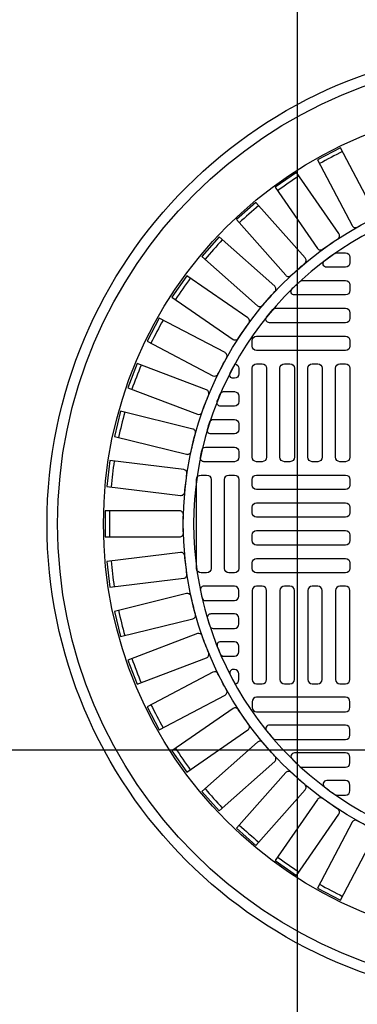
# Model space of a CAD drawing. Extents: x -169 to 7270, y -140 to 2984.
# Tile 711 of 718: x 6975 to 6981, y 1538 to 1555. Entities that reach past the tile are written whole.
import ezdxf

# ---------------------------------------------------------------- set-up
doc = ezdxf.new("R2010")
doc.units = 0
doc.header["$MEASUREMENT"] = 0
doc.header["$PDSIZE"] = 1
doc.layers.get('DEFPOINTS').update_dxf_attribs({"linetype": 'CONTINUOUS'})
for name, color, linetype in [('DIM', 3, 'CONTINUOUS'), ('MONITOR-WELL-COVER', 2, 'CONTINUOUS'), ('MONITOR-WELL-COVER-HATCH', 252, 'CONTINUOUS'), ('TANK-SLOPE', 3, 'CONTINUOUS')]:
    doc.layers.add(name, color=color, linetype=linetype)
doc.styles.add('SIMPLEX', font='simplex')
doc.dimstyles.new('DIM64', dxfattribs={"dimscale": 64, "dimtxt": 0.09375, "dimasz": 0.09375, "dimexe": 0.0625, "dimexo": 0.0625, "dimgap": 0.046875, "dimtad": 1, "dimdec": 4, "dimzin": 3, "dimdsep": 46, "dimlunit": 4, "dimtxsty": 'SIMPLEX', "dimcen": 0, "dimclrd": 256, "dimclre": 256, "dimclrt": 256, "dimadec": 0, "dimazin": 0, "dimtfac": 1, "dimtdec": 4, "dimtmove": 0, "dimatfit": 3, "dimfxl": 1, "dimfrac": 2, "dimtolj": 1, "dimtzin": 0, "dimarcsym": 0})

# ---------------------------------------------------------------- blocks, each defined once
blk = doc.blocks.new('*D92')
at = {"layer": 'DEFPOINTS', "color": 0, "transparency": 16777216}
for p in [(7015.694, 1608.018), (7015.694, 1578.018), (6979.694, 1317.018)]:
    blk.add_point(p, dxfattribs=at)
at = {"layer": 'DIM', "lineweight": -2, "transparency": 16777216}
for p, q in [((6979.694, 1321.018), (6979.694, 1612.018)), ((7015.694, 1582.018), (7015.694, 1612.018)), ((6985.694, 1608.018), (7009.694, 1608.018))]:
    blk.add_line(p, q, dxfattribs=at)
at = {"layer": 'DIM', "transparency": 16777216}
for points in [[(6985.694, 1609.018), (6985.694, 1607.018), (6979.694, 1608.018)], [(7009.694, 1609.018), (7009.694, 1607.018), (7015.694, 1608.018)]]:
    blk.add_solid(points, dxfattribs=at)
at = {"layer": 'DIM', "transparency": 16777216, "insert": (6997.694, 1614.59), "char_height": 6, "attachment_point": 5, "style": 'SIMPLEX'}
blk.add_mtext('\\A1;3\'-0"', dxfattribs=at)
blk = doc.blocks.new('*D99')
at = {"layer": 'DEFPOINTS', "color": 0, "transparency": 16777216}
for p in [(7015.694, 1578.018), (7045.694, 1578.018), (6959.05, 1542.018)]:
    blk.add_point(p, dxfattribs=at)
at = {"layer": 'DIM', "lineweight": -2, "transparency": 16777216}
for p, q in [((7019.694, 1578.018), (7049.694, 1578.018)), ((7045.694, 1548.018), (7045.694, 1572.018)), ((6963.05, 1542.018), (7049.694, 1542.018))]:
    blk.add_line(p, q, dxfattribs=at)
at = {"layer": 'DIM', "transparency": 16777216}
for points in [[(7044.694, 1572.018), (7046.694, 1572.018), (7045.694, 1578.018)], [(7044.694, 1548.018), (7046.694, 1548.018), (7045.694, 1542.018)]]:
    blk.add_solid(points, dxfattribs=at)
at = {"layer": 'DIM', "transparency": 16777216, "insert": (7039.123, 1560.018), "char_height": 6, "attachment_point": 5, "rotation": 90, "style": 'SIMPLEX'}
blk.add_mtext('\\A1;3\'-0"', dxfattribs=at)
blk = doc.blocks.new('*D103')
at = {"layer": 'DEFPOINTS', "color": 0, "transparency": 16777216}
for p in [(7045.694, 1542.018), (7045.694, 1542.018), (6959.05, 1416.02)]:
    blk.add_point(p, dxfattribs=at)
at = {"layer": 'DIM', "lineweight": -2, "transparency": 16777216}
for p, q in [((7045.694, 1422.02), (7045.694, 1536.018)), ((6963.05, 1416.02), (7049.694, 1416.02))]:
    blk.add_line(p, q, dxfattribs=at)
at = {"layer": 'DIM', "transparency": 16777216}
for points in [[(7044.694, 1536.018), (7046.694, 1536.018), (7045.694, 1542.018)], [(7044.694, 1422.02), (7046.694, 1422.02), (7045.694, 1416.02)]]:
    blk.add_solid(points, dxfattribs=at)
at = {"layer": 'DIM', "transparency": 16777216, "insert": (7039.123, 1479.019), "char_height": 6, "attachment_point": 5, "rotation": 90, "style": 'SIMPLEX'}
blk.add_mtext('\\A1;10\'-6"', dxfattribs=at)

msp = doc.modelspace()

# ---------------------------------------------------------------- linework, layer by layer
at = {"layer": 'MONITOR-WELL-COVER', "color": 4}
msp.add_circle((6983.69428, 1546.01839), 8.4375, dxfattribs=at)
at = {"layer": 'MONITOR-WELL-COVER', "color": 1}
msp.add_circle((6983.69428, 1546.01839), 8.25, dxfattribs=at)
at = {"layer": 'MONITOR-WELL-COVER', "color": 2}
msp.add_circle((6983.69428, 1546.01839), 7.4375, dxfattribs=at)
at = {"layer": 'MONITOR-WELL-COVER-HATCH', "linetype": 'Continuous'}
for p, q in [((6978.65491, 1548.67587), (6978.65491, 1548.67587)), ((6978.57617, 1548.36091), (6978.57617, 1548.36091)), ((6978.65491, 1548.18375), (6978.65491, 1548.18375)), ((6978.57617, 1543.67587), (6978.57617, 1543.67587))]:
    msp.add_line(p, q, dxfattribs=at)
for points in [[(6980.75033, 1551.27523, -0.00491171), (6981.04033, 1551.42743, 0.41709369), (6981.06858, 1551.51652), (6980.45698, 1552.68182), (6980.04938, 1552.46789), (6980.66097, 1551.30259, 0.41709369), (6980.75033, 1551.27523)], [(6980.13815, 1550.88205, -0.00491171), (6980.4077, 1551.0681, 0.41709369), (6980.42499, 1551.15994), (6979.6774, 1552.24302), (6979.29855, 1551.98152), (6980.04615, 1550.89844, 0.41709369), (6980.13815, 1550.88205)], [(6979.57783, 1550.41794, -0.00491171), (6979.82298, 1550.63513, 0.41709369), (6979.82908, 1550.72838), (6978.95639, 1551.71346), (6978.61182, 1551.4082), (6979.48452, 1550.42313, 0.41709369), (6979.57783, 1550.41794)], [(6979.07754, 1549.88968, -0.00491171), (6979.29472, 1550.13483, 0.41709369), (6979.28954, 1550.22815), (6978.30447, 1551.10084), (6977.99921, 1550.75628), (6978.98428, 1549.88358, 0.41709369), (6979.07754, 1549.88968)], [(6978.64457, 1549.30497, -0.00491171), (6978.83062, 1549.57451, 0.41709369), (6978.81423, 1549.66652), (6977.73114, 1550.41412), (6977.46964, 1550.03527), (6978.55273, 1549.28767, 0.41709369), (6978.64457, 1549.30497)], [(6978.28523, 1548.67233, -0.00491171), (6978.43744, 1548.96234, 0.41709369), (6978.41007, 1549.0517), (6977.24477, 1549.66329), (6977.03085, 1549.25569), (6978.19615, 1548.64409, 0.41709369), (6978.28523, 1548.67233)], [(6978.00477, 1548.001, -0.00491171), (6978.12091, 1548.30723, 0.41709369), (6978.08298, 1548.39264), (6976.85245, 1548.85931), (6976.68922, 1548.4289), (6977.91974, 1547.96222, 0.41709369), (6978.00477, 1548.001)], [(6977.80728, 1547.30075, -0.00491171), (6977.88566, 1547.61875, 0.41709369), (6977.8377, 1547.69896), (6976.5599, 1548.01391), (6976.44974, 1547.56696), (6977.72754, 1547.25201, 0.41709369), (6977.80728, 1547.30075)], [(6977.69563, 1546.5818, -0.00491171), (6977.73511, 1546.90693, 0.41709369), (6977.67784, 1546.98078), (6976.37139, 1547.13941), (6976.3159, 1546.68243), (6977.62235, 1546.5238, 0.41709369), (6977.69563, 1546.5818)], [(6977.67146, 1545.85463, -0.00491171), (6977.67146, 1546.18215, 0.41709369), (6977.6057, 1546.24856), (6976.28966, 1546.24856), (6976.28966, 1545.78823), (6977.6057, 1545.78823, 0.41709369), (6977.67146, 1545.85463)], [(6977.73511, 1545.12986, -0.00491171), (6977.69563, 1545.45499, 0.41709369), (6977.62235, 1545.51298), (6976.3159, 1545.35435), (6976.37139, 1544.89738), (6977.67784, 1545.05601, 0.41709369), (6977.73511, 1545.12986)], [(6977.88566, 1544.41804, -0.00491171), (6977.80728, 1544.73604, 0.41709369), (6977.72754, 1544.78478), (6976.44974, 1544.46983), (6976.5599, 1544.02287), (6977.8377, 1544.33782, 0.41709369), (6977.88566, 1544.41804)], [(6978.12091, 1543.72955, -0.00491171), (6978.00477, 1544.03579, 0.41709369), (6977.91974, 1544.07456), (6976.68922, 1543.60789), (6976.85245, 1543.17747), (6978.08298, 1543.64414, 0.41709369), (6978.12091, 1543.72955)], [(6978.43744, 1543.07445, -0.00491171), (6978.28523, 1543.36445, 0.41709369), (6978.19615, 1543.39269), (6977.03085, 1542.7811), (6977.24477, 1542.37349), (6978.41007, 1542.98509, 0.41709369), (6978.43744, 1543.07445)], [(6978.83062, 1542.46227, -0.00491171), (6978.64457, 1542.73181, 0.41709369), (6978.55273, 1542.74911), (6977.46964, 1542.00151), (6977.73114, 1541.62267), (6978.81423, 1542.37026, 0.41709369), (6978.83062, 1542.46227)], [(6979.29472, 1541.90195, -0.00491171), (6979.07754, 1542.1471, 0.41709369), (6978.98428, 1542.1532), (6977.99921, 1541.2805), (6978.30447, 1540.93594), (6979.28954, 1541.80864, 0.41709369), (6979.29472, 1541.90195)], [(6979.82298, 1541.40166, -0.00491171), (6979.57783, 1541.61884, 0.41709369), (6979.48452, 1541.61366), (6978.61182, 1540.62858), (6978.95639, 1540.32333), (6979.82908, 1541.3084, 0.41709369), (6979.82298, 1541.40166)], [(6980.4077, 1540.96868, -0.00491171), (6980.13815, 1541.15474, 0.41709369), (6980.04615, 1541.13834), (6979.29855, 1540.05526), (6979.6774, 1539.79376), (6980.42499, 1540.87684, 0.41709369), (6980.4077, 1540.96868)], [(6981.04033, 1540.60935, -0.00491171), (6980.75033, 1540.76155, 0.41709369), (6980.66097, 1540.73419), (6980.04938, 1539.56889), (6980.45698, 1539.35496), (6981.06858, 1540.52026, 0.41709369), (6981.04033, 1540.60935)]]:
    msp.add_lwpolyline(points, format="xyb", dxfattribs=at)
for points in [[(6980.3549, 1550.81032, -0.15334179), (6980.39063, 1550.82154), (6980.54467, 1550.82154, -0.41421356), (6980.62341, 1550.7428), (6980.62341, 1550.64438, -0.41421356), (6980.54467, 1550.56564), (6980.2103, 1550.56564, -0.71935754), (6980.17261, 1550.678, -0.00964206)], [(6979.73555, 1550.31287, -0.18836628), (6979.77792, 1550.32942), (6980.54467, 1550.32942, -0.41421356), (6980.62341, 1550.25068), (6980.62341, 1550.15225, -0.41421356), (6980.54467, 1550.07351), (6979.64051, 1550.07351, -0.67100778), (6979.59666, 1550.18055, -0.0082117)], [(6979.19498, 1549.58138, -0.63010886), (6979.14632, 1549.6831, -0.00736221), (6979.25619, 1549.81542, -0.21918356), (6979.30368, 1549.83729), (6980.54467, 1549.83729, -0.41421356), (6980.62341, 1549.75855), (6980.62341, 1549.66012, -0.41421356), (6980.54467, 1549.58138)], [(6978.38491, 1548.36091), (6978.57617, 1548.36091, -0.41421356), (6978.65491, 1548.28217), (6978.65491, 1548.18375, -0.41421356), (6978.57617, 1548.10501), (6978.33059, 1548.10501, -0.53078582), (6978.27257, 1548.19075, -0.00613229), (6978.32748, 1548.32307, -0.29982265)], [(6978.09886, 1547.6933, -0.00593375), (6978.14018, 1547.82562, -0.32480274), (6978.19962, 1547.86879), (6978.57617, 1547.86879), (6978.57617, 1547.86879, -0.41421356), (6978.65491, 1547.79005), (6978.65491, 1547.69162), (6978.65491, 1547.69162, -0.41421356), (6978.57617, 1547.61288), (6978.15873, 1547.61288, -0.5022062)], [(6977.97347, 1547.19585, -0.00579688), (6978.00231, 1547.32818, -0.34941735), (6978.06322, 1547.37666), (6978.57617, 1547.37666), (6978.57617, 1547.37666, -0.41421356), (6978.65491, 1547.29792), (6978.65491, 1547.19949), (6978.65491, 1547.19949, -0.41421356), (6978.57617, 1547.12075), (6978.03469, 1547.12075, -0.47499675)], [(6977.97347, 1544.84093, 0.00579688), (6978.00231, 1544.70861, 0.34941735), (6978.06322, 1544.66012), (6978.57617, 1544.66012), (6978.57617, 1544.66012, 0.41421356), (6978.65491, 1544.73886), (6978.65491, 1544.83729), (6978.65491, 1544.83729, 0.41421356), (6978.57617, 1544.91603), (6978.03469, 1544.91603, 0.47499675)], [(6978.09886, 1544.34348, 0.00593375), (6978.14018, 1544.21116, 0.32480274), (6978.19962, 1544.168), (6978.57617, 1544.168), (6978.57617, 1544.168, 0.41421356), (6978.65491, 1544.24674), (6978.65491, 1544.34516), (6978.65491, 1544.34516, 0.41421356), (6978.57617, 1544.4239), (6978.15873, 1544.4239, 0.5022062)], [(6978.38491, 1543.67587), (6978.57617, 1543.67587, 0.41421356), (6978.65491, 1543.75461), (6978.65491, 1543.85304, 0.41421356), (6978.57617, 1543.93178), (6978.33059, 1543.93178, 0.53078582), (6978.27257, 1543.84603, 0.00613229), (6978.32748, 1543.71371, 0.29982265)], [(6979.19498, 1542.4554, 0.63010886), (6979.14632, 1542.35368, 0.00736221), (6979.25619, 1542.22136, 0.21918356), (6979.30368, 1542.19949), (6980.54467, 1542.19949, 0.41421356), (6980.62341, 1542.27823), (6980.62341, 1542.37666, 0.41421356), (6980.54467, 1542.4554)], [(6979.73555, 1541.72391, 0.18836628), (6979.77792, 1541.70737), (6980.54467, 1541.70737, 0.41421356), (6980.62341, 1541.78611), (6980.62341, 1541.88453, 0.41421356), (6980.54467, 1541.96327), (6979.64051, 1541.96327, 0.67100778), (6979.59666, 1541.85624, 0.0082117)], [(6980.3549, 1541.22646, 0.15334179), (6980.39063, 1541.21524), (6980.54467, 1541.21524, 0.41421356), (6980.62341, 1541.29398), (6980.62341, 1541.39241, 0.41421356), (6980.54467, 1541.47115), (6980.2103, 1541.47115, 0.71935754), (6980.17261, 1541.35879, 0.00964206)]]:
    msp.add_lwpolyline(points, format="xyb", close=True, dxfattribs=at)
at = {"layer": 'MONITOR-WELL-COVER-HATCH', "linetype": 'Continuous', "flags": 128}
for points in [[(6980.62341, 1549.168, -0.41421356), (6980.54467, 1549.08926), (6978.96987, 1549.08926, -0.41421356), (6978.89113, 1549.168), (6978.89113, 1549.26642, -0.41421356), (6978.96987, 1549.34516), (6980.54467, 1549.34516, -0.41421356), (6980.62341, 1549.26642)], [(6980.62341, 1549.168, -0.41421356), (6980.54467, 1549.08926), (6978.96987, 1549.08926, -0.41421356), (6978.89113, 1549.168), (6978.89113, 1549.26642, -0.41421356), (6978.96987, 1549.34516), (6980.54467, 1549.34516, -0.41421356), (6980.62341, 1549.26642)], [(6979.06829, 1548.85304, -0.41421356), (6979.14703, 1548.7743), (6979.14703, 1547.19949, -0.41421356), (6979.06829, 1547.12075), (6978.96987, 1547.12075, -0.41421356), (6978.89113, 1547.19949), (6978.89113, 1548.7743, -0.41421356), (6978.96987, 1548.85304)], [(6979.56042, 1548.85304, -0.41421356), (6979.63916, 1548.7743), (6979.63916, 1547.19949, -0.41421356), (6979.56042, 1547.12075), (6979.46199, 1547.12075, -0.41421356), (6979.38325, 1547.19949), (6979.38325, 1548.7743, -0.41421356), (6979.46199, 1548.85304)], [(6980.05254, 1548.85304, -0.41421356), (6980.13128, 1548.7743), (6980.13128, 1547.19949, -0.41421356), (6980.05254, 1547.12075), (6979.95412, 1547.12075, -0.41421356), (6979.87538, 1547.19949), (6979.87538, 1548.7743, -0.41421356), (6979.95412, 1548.85304)], [(6980.54467, 1548.85304, -0.41421356), (6980.62341, 1548.7743), (6980.62341, 1547.19949, -0.41421356), (6980.54467, 1547.12075), (6980.44624, 1547.12075, -0.41421356), (6980.3675, 1547.19949), (6980.3675, 1548.7743, -0.41421356), (6980.44624, 1548.85304)], [(6977.98561, 1545.15225, -0.41421356), (6977.90687, 1545.23099), (6977.90687, 1546.80579, -0.41421356), (6977.98561, 1546.88453), (6978.08404, 1546.88453, -0.41421356), (6978.16278, 1546.80579), (6978.16278, 1545.23099, -0.41421356), (6978.08404, 1545.15225)], [(6978.47774, 1545.15225, -0.41421356), (6978.399, 1545.23099), (6978.399, 1546.80579, -0.41421356), (6978.47774, 1546.88453), (6978.57617, 1546.88453, -0.41421356), (6978.65491, 1546.80579), (6978.65491, 1545.23099, -0.41421356), (6978.57617, 1545.15225)], [(6980.62341, 1546.70737, -0.41421356), (6980.54467, 1546.62863), (6978.96987, 1546.62863, -0.41421356), (6978.89113, 1546.70737), (6978.89113, 1546.80579, -0.41421356), (6978.96987, 1546.88453), (6980.54467, 1546.88453, -0.41421356), (6980.62341, 1546.80579)], [(6980.62341, 1546.21524, -0.41421356), (6980.54467, 1546.1365), (6978.96987, 1546.1365, -0.41421356), (6978.89113, 1546.21524), (6978.89113, 1546.31367, -0.41421356), (6978.96987, 1546.39241), (6980.54467, 1546.39241, -0.41421356), (6980.62341, 1546.31367)], [(6980.62341, 1545.72312, -0.41421356), (6980.54467, 1545.64438), (6978.96987, 1545.64438, -0.41421356), (6978.89113, 1545.72312), (6978.89113, 1545.82154, -0.41421356), (6978.96987, 1545.90028), (6980.54467, 1545.90028, -0.41421356), (6980.62341, 1545.82154)], [(6980.62341, 1545.23099, -0.41421356), (6980.54467, 1545.15225), (6978.96987, 1545.15225, -0.41421356), (6978.89113, 1545.23099), (6978.89113, 1545.32942, -0.41421356), (6978.96987, 1545.40816), (6980.54467, 1545.40816, -0.41421356), (6980.62341, 1545.32942)], [(6979.06829, 1543.18375, 0.41421356), (6979.14703, 1543.26249), (6979.14703, 1544.83729, 0.41421356), (6979.06829, 1544.91603), (6978.96987, 1544.91603, 0.41421356), (6978.89113, 1544.83729), (6978.89113, 1543.26249, 0.41421356), (6978.96987, 1543.18375)], [(6979.56042, 1543.18375, 0.41421356), (6979.63916, 1543.26249), (6979.63916, 1544.83729, 0.41421356), (6979.56042, 1544.91603), (6979.46199, 1544.91603, 0.41421356), (6979.38325, 1544.83729), (6979.38325, 1543.26249, 0.41421356), (6979.46199, 1543.18375)], [(6980.05254, 1543.18375, 0.41421356), (6980.13128, 1543.26249), (6980.13128, 1544.83729, 0.41421356), (6980.05254, 1544.91603), (6979.95412, 1544.91603, 0.41421356), (6979.87538, 1544.83729), (6979.87538, 1543.26249, 0.41421356), (6979.95412, 1543.18375)], [(6980.54467, 1543.18375, 0.41421356), (6980.62341, 1543.26249), (6980.62341, 1544.83729, 0.41421356), (6980.54467, 1544.91603), (6980.44624, 1544.91603, 0.41421356), (6980.3675, 1544.83729), (6980.3675, 1543.26249, 0.41421356), (6980.44624, 1543.18375)], [(6980.62341, 1542.86879, 0.41421356), (6980.54467, 1542.94753), (6978.96987, 1542.94753, 0.41421356), (6978.89113, 1542.86879), (6978.89113, 1542.77036, 0.41421356), (6978.96987, 1542.69162), (6980.54467, 1542.69162, 0.41421356), (6980.62341, 1542.77036)]]:
    msp.add_lwpolyline(points, format="xyb", close=True, dxfattribs=at)
at = {"layer": 'MONITOR-WELL-COVER-HATCH'}
for points in [[(6978.58711, 1548.85227, -0.37393353), (6978.65491, 1548.7743), (6978.65491, 1548.67587, -0.41421356), (6978.57617, 1548.59713), (6978.55505, 1548.59713, -0.56117558), (6978.49946, 1548.6882, -0.00800005), (6978.58753, 1548.85304)], [(6978.58711, 1543.18451, 0.37393353), (6978.65491, 1543.26249), (6978.65491, 1543.36091, 0.41421356), (6978.57617, 1543.43965), (6978.55505, 1543.43965, 0.56117558), (6978.49946, 1543.34858, 0.00800005), (6978.58753, 1543.18375)]]:
    msp.add_lwpolyline(points, format="xyb", dxfattribs=at)
msp.add_circle((6983.69428, 1546.01839), 6.02362, dxfattribs=at)
at = {"layer": 'MONITOR-WELL-COVER-HATCH', "linetype": 'Continuous'}
for centre, start, end in [((6988.64218, 1536.59095), 116.958734, 118.425881), ((6989.74245, 1537.25609), 123.881811, 125.348958), ((6990.75453, 1538.04901), 130.804888, 132.272035), ((6991.66366, 1538.95813), 137.727965, 139.195112), ((6992.45657, 1539.97021), 144.651042, 146.118189), ((6993.12171, 1541.07049), 151.574119, 153.041266), ((6993.64938, 1542.24292), 158.497196, 159.964343), ((6994.03188, 1543.4704), 165.420272, 166.88742), ((6994.26363, 1544.73504), 172.343349, 173.810497), ((6994.34126, 1546.01839), 179.266426, 180.733574), ((6994.26363, 1547.30174), 186.189503, 187.656651), ((6994.03188, 1548.56638), 193.11258, 194.579728), ((6993.64938, 1549.79386), 200.035657, 201.502804), ((6993.12171, 1550.96629), 206.958734, 208.425881), ((6992.45657, 1552.06657), 213.881811, 215.348958), ((6991.66366, 1553.07865), 220.804888, 222.272035), ((6990.75453, 1553.98777), 227.727965, 229.195112), ((6989.74245, 1554.78069), 234.651042, 236.118189), ((6988.64218, 1555.44583), 241.574119, 243.041266)]:
    msp.add_arc(centre, 17.97762, start, end, dxfattribs=at)
at = {"layer": 'MONITOR-WELL-COVER-HATCH'}
msp.add_arc((6983.69428, 1546.01839), 5.84072, 91.158706, 7.958855, dxfattribs=at)
at = {"layer": 'TANK-SLOPE'}
msp.add_circle((6983.69428, 1546.01839), 16.4375, dxfattribs=at)

# ---------------------------------------------------------------- dimensions: what is measured, and where the dimension line sits
at = {"layer": 'DIM'}
dim = msp.add_linear_dim(base=(7015.69428, 1608.01839), p1=(6979.69428, 1317.01839), p2=(7015.69428, 1578.01839), dimstyle='DIM64', dxfattribs=at)
dim.commit()
dim.dimension.update_dxf_attribs({"geometry": '*D92', "text_midpoint": (6997.69428, 1614.58982)})
for base, p1, p2, picture, middle in [((7045.69428, 1578.01839), (6959.05012, 1542.01839), (7015.69428, 1578.01839), '*D99', (7039.12285, 1560.01839)), ((7045.69428, 1542.01839), (6959.05012, 1416.01993), (7045.69428, 1542.01839), '*D103', (7039.12285, 1479.01916))]:
    dim = msp.add_linear_dim(base=base, p1=p1, p2=p2, angle=90, dimstyle='DIM64', override={"dimtmove": 1}, dxfattribs=at)
    dim.commit()
    dim.dimension.update_dxf_attribs({"geometry": picture, "text_midpoint": middle})

doc.saveas('drawing.dxf')
